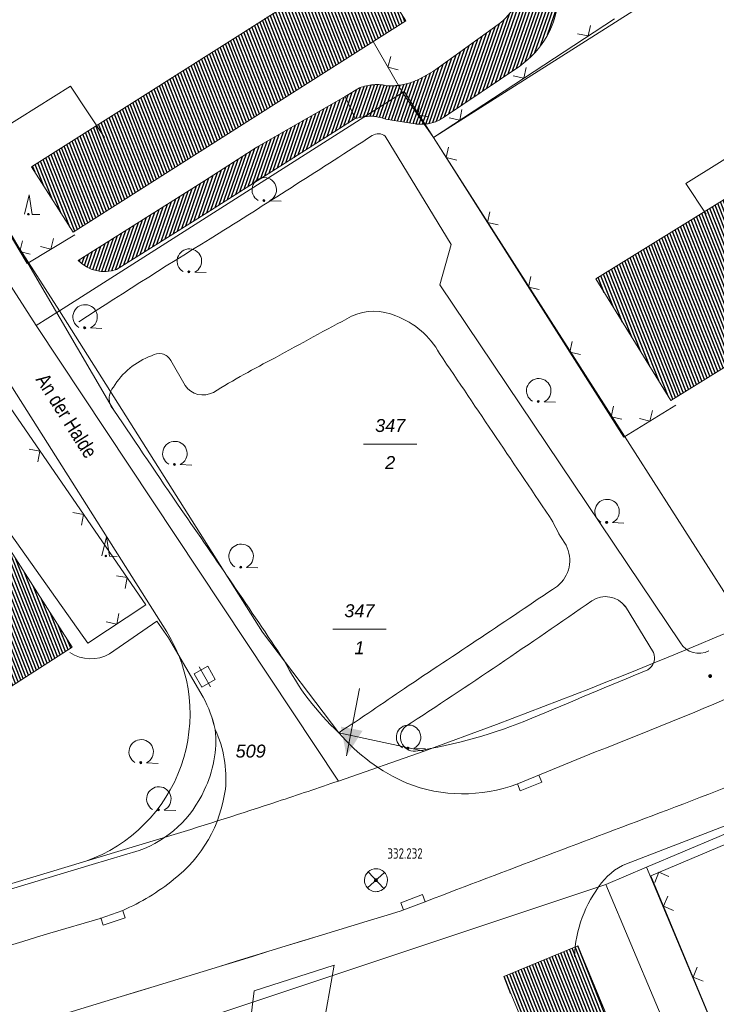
# Model space of a CAD drawing. Header units: metres. Extents: x 345144 to 348639, y 5629211 to 5635235.
# Tile 928 of 1056: x 347463 to 347508, y 5630851 to 5630915. Entities that reach past the tile are written whole.
import ezdxf
from ezdxf.enums import TextEntityAlignment as Align

# ---------------------------------------------------------------- set-up
doc = ezdxf.new("R2010")
doc.units = ezdxf.units.M
doc.header["$MEASUREMENT"] = 0
for name, color, linetype in [('028 Geländeform', 7, 'Continuous'), ('065-066 Ver_Entsorgung', 7, 'Continuous'), ('065-066 Ver_Entsorgung Ausg.', 7, 'Continuous'), ('081-083 Topographie', 7, 'Continuous'), ('AX Flurstück', 7, 'Continuous'), ('AX Gebäude', 7, 'Continuous'), ('Definitionslinie', 7, 'Continuous'), ('MG Präsentationsobjekt - Linie', 7, 'Continuous'), ('Präsentationsobjekt -Text (punktförmig)', 7, 'Continuous'), ('Strasse Lokation', 7, 'Continuous')]:
    doc.layers.add(name, color=color, linetype=linetype)
doc.styles.add('ARIAL', font='arial.ttf', dxfattribs={"height": 1})
doc.styles.add('ARIALIT', font='ariali.ttf', dxfattribs={"height": 1})
doc.styles.add('DIN-6776-IT', font='txt', dxfattribs={"height": 1})
pattern_1 = [(250.9552151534, (0, 0), (0.1890527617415, -0.065261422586), [])]
pattern_2 = [(111.5294117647, (0, 0), (-0.186045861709, -0.07339575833), [])]

# ---------------------------------------------------------------- blocks, each defined once
blk = doc.blocks.new('alk_3504_nrw')
at = {"color": 134, "lineweight": 5, "true_color": 0x00b2b2, "flags": 128}
for points in [[(-0.729333, -0.684), (-0.707333, -0.707333), (0.707333, 0.707333)], [(-0.707333, 0.707333), (0.707333, -0.707333)]]:
    blk.add_lwpolyline(points, dxfattribs=at)
at = {"color": 134, "lineweight": 5, "true_color": 0x00b2b2}
for start, end in [(90, -90), (-90, 90)]:
    blk.add_arc((0, 0), 1, start, end, dxfattribs=at)
blk = doc.blocks.new('alk_043x_nrw')
h = blk.add_hatch(color=7)
edge = h.paths.add_edge_path(flags=0)
edge.add_arc((0, 0), 1, 180, 360, ccw=False)
edge.add_arc((0, 0), 1, 0, 180, ccw=False)
blk = doc.blocks.new('alk_7100_nrwx2')
at = {"true_color": 0x2e2e2e}
h = blk.add_hatch(color=250, dxfattribs=at)
edge = h.paths.add_edge_path(flags=0)
edge.add_arc((0.024073, -0.597267), 0.057254, 180, 360, ccw=False)
edge.add_arc((0.024073, -0.597267), 0.057255, 0, 180, ccw=False)
at = {"color": 250, "lineweight": 5, "true_color": 0x2e2e2e, "flags": 128}
blk.add_lwpolyline([(0.349382, -0.597267), (1, -0.597267)], dxfattribs=at)
at = {"color": 250, "lineweight": 5, "true_color": 0x2e2e2e}
for centre, radius, start, end in [((0.024073, 0.012362), 0.690995, -61.9148169, -118.0851831), ((0.024073, -0.597267), 0.057255, 0, 180), ((0.024073, -0.597267), 0.057254, 180, 0)]:
    blk.add_arc(centre, radius, start, end, dxfattribs=at)
blk = doc.blocks.new('alk_7200_nrwx2')
at = {"true_color": 0x2e2e2e}
h = blk.add_hatch(color=250, dxfattribs=at)
edge = h.paths.add_edge_path(flags=0)
edge.add_arc((-0.020544, -0.388118), 0.055525, 180, 360, ccw=False)
edge.add_arc((-0.020544, -0.388118), 0.055525, 0, 180, ccw=False)
at = {"color": 250, "lineweight": 5, "true_color": 0x2e2e2e, "flags": 128}
blk.add_lwpolyline([(-0.298168, -0.388118), (-0.020544, 1), (0.257079, -0.388118), (0.812326, -0.388118)], dxfattribs=at)
blk.add_lwpolyline([(-0.298168, -0.388118), (-0.020544, 1), (0.257079, -0.388118), (0.812326, -0.388118)], dxfattribs=at)
at = {"color": 250, "lineweight": 5, "true_color": 0x2e2e2e}
for start, end in [(0, 180), (180, 0)]:
    blk.add_arc((-0.020544, -0.388118), 0.055525, start, end, dxfattribs=at)
blk = doc.blocks.new('swc_strasseneinlauf')
at = {"color": 7, "lineweight": 5, "flags": 128}
blk.add_lwpolyline([(-1, 0), (-1, -0.666667), (1, -0.666667), (1, 0)], dxfattribs=at)
blk = doc.blocks.new('3488_swc')
at = {"color": 7, "lineweight": 5, "flags": 128}
for points in [[(1, 0), (-1, 0)], [(0.666667, 0.666667), (-0.666667, 0.666667), (-0.666667, -0.666667), (0.666667, -0.666667), (0.666667, 0.666667)]]:
    blk.add_lwpolyline(points, dxfattribs=at)

msp = doc.modelspace()

# ---------------------------------------------------------------- hatches: boundary and pattern name
at = {"layer": '028 Geländeform', "true_color": 0xb27500}
h = msp.add_hatch(dxfattribs=at)
h.set_pattern_fill('_USER', color=44, scale=0.2, angle=250.95521515, style=0, pattern_type=0)
h.set_pattern_definition(pattern_1)
edge = h.paths.add_edge_path(flags=0)
edge.add_line((347495.265, 5630920.346), (347496.685, 5630921.085))
edge.add_line((347496.685, 5630921.085), (347496.685, 5630921.085))
edge.add_line((347496.685, 5630921.085), (347497.457, 5630919.827))
edge.add_line((347497.457, 5630919.827), (347497.457, 5630919.827))
edge.add_line((347497.457, 5630919.827), (347497.56325, 5630919.617))
edge.add_line((347497.56325, 5630919.617), (347497.651859, 5630919.404156))
edge.add_line((347497.651859, 5630919.404156), (347497.740469, 5630919.191312))
edge.add_line((347497.740469, 5630919.191312), (347497.811437, 5630918.975625))
edge.add_line((347497.811437, 5630918.975625), (347497.882406, 5630918.759938))
edge.add_line((347497.882406, 5630918.759938), (347497.935734, 5630918.541406))
edge.add_line((347497.935734, 5630918.541406), (347497.989062, 5630918.322875))
edge.add_line((347497.989062, 5630918.322875), (347498.02475, 5630918.1015))
edge.add_line((347498.02475, 5630918.1015), (347498.060438, 5630917.880125))
edge.add_line((347498.060438, 5630917.880125), (347498.078484, 5630917.655906))
edge.add_line((347498.078484, 5630917.655906), (347498.096531, 5630917.431687))
edge.add_line((347498.096531, 5630917.431687), (347498.096937, 5630917.204625))
edge.add_line((347498.096937, 5630917.204625), (347498.097344, 5630916.977563))
edge.add_line((347498.097344, 5630916.977563), (347498.080109, 5630916.747656))
edge.add_line((347498.080109, 5630916.747656), (347498.062875, 5630916.51775))
edge.add_line((347498.062875, 5630916.51775), (347498.028, 5630916.285))
edge.add_arc((347492.038, 5630916.69), 6.003676, 305.13824043, 356.13196538, ccw=False)
edge.add_line((347495.493, 5630911.781), (347490.538, 5630908.442))
edge.add_line((347490.538, 5630908.442), (347490.538, 5630908.442))
edge.add_line((347490.538, 5630908.442), (347490.46425, 5630908.391875))
edge.add_line((347490.46425, 5630908.391875), (347490.389234, 5630908.347281))
edge.add_line((347490.389234, 5630908.347281), (347490.314219, 5630908.302688))
edge.add_line((347490.314219, 5630908.302688), (347490.237938, 5630908.263625))
edge.add_line((347490.237938, 5630908.263625), (347490.161656, 5630908.224563))
edge.add_line((347490.161656, 5630908.224563), (347490.084109, 5630908.191031))
edge.add_line((347490.084109, 5630908.191031), (347490.006563, 5630908.1575))
edge.add_line((347490.006563, 5630908.1575), (347489.92775, 5630908.1295))
edge.add_line((347489.92775, 5630908.1295), (347489.848938, 5630908.1015))
edge.add_line((347489.848938, 5630908.1015), (347489.768859, 5630908.079031))
edge.add_line((347489.768859, 5630908.079031), (347489.688781, 5630908.056563))
edge.add_line((347489.688781, 5630908.056563), (347489.607438, 5630908.039625))
edge.add_line((347489.607438, 5630908.039625), (347489.526094, 5630908.022688))
edge.add_line((347489.526094, 5630908.022688), (347489.443484, 5630908.011281))
edge.add_line((347489.443484, 5630908.011281), (347489.360875, 5630907.999875))
edge.add_line((347489.360875, 5630907.999875), (347489.277, 5630907.994))
edge.add_line((347489.277, 5630907.994), (347489.277, 5630907.994))
edge.add_line((347489.277, 5630907.994), (347489.241125, 5630907.9915))
edge.add_line((347489.241125, 5630907.9915), (347489.205031, 5630907.990016))
edge.add_line((347489.205031, 5630907.990016), (347489.168938, 5630907.988531))
edge.add_line((347489.168938, 5630907.988531), (347489.132625, 5630907.988063))
edge.add_line((347489.132625, 5630907.988063), (347489.096312, 5630907.987594))
edge.add_line((347489.096312, 5630907.987594), (347489.059781, 5630907.988141))
edge.add_line((347489.059781, 5630907.988141), (347489.02325, 5630907.988688))
edge.add_line((347489.02325, 5630907.988688), (347488.9865, 5630907.99025))
edge.add_line((347488.9865, 5630907.99025), (347488.94975, 5630907.991813))
edge.add_line((347488.94975, 5630907.991813), (347488.912781, 5630907.994391))
edge.add_line((347488.912781, 5630907.994391), (347488.875813, 5630907.996969))
edge.add_line((347488.875813, 5630907.996969), (347488.838625, 5630908.000563))
edge.add_line((347488.838625, 5630908.000563), (347488.801438, 5630908.004156))
edge.add_line((347488.801438, 5630908.004156), (347488.764031, 5630908.008766))
edge.add_line((347488.764031, 5630908.008766), (347488.726625, 5630908.013375))
edge.add_line((347488.726625, 5630908.013375), (347488.689, 5630908.019))
edge.add_line((347488.689, 5630908.019), (347488.689, 5630908.019))
edge.add_line((347488.689, 5630908.019), (347486.774, 5630908.324))
edge.add_line((347486.774, 5630908.324), (347486.774, 5630908.324))
edge.add_line((347486.774, 5630908.324), (347486.65025, 5630908.369375))
edge.add_line((347486.65025, 5630908.369375), (347486.526328, 5630908.403906))
edge.add_line((347486.526328, 5630908.403906), (347486.402406, 5630908.438438))
edge.add_line((347486.402406, 5630908.438438), (347486.278313, 5630908.462125))
edge.add_line((347486.278313, 5630908.462125), (347486.154219, 5630908.485813))
edge.add_line((347486.154219, 5630908.485813), (347486.029953, 5630908.498656))
edge.add_line((347486.029953, 5630908.498656), (347485.905688, 5630908.5115))
edge.add_line((347485.905688, 5630908.5115), (347485.78125, 5630908.5135))
edge.add_line((347485.78125, 5630908.5135), (347485.656813, 5630908.5155))
edge.add_line((347485.656813, 5630908.5155), (347485.532203, 5630908.506656))
edge.add_line((347485.532203, 5630908.506656), (347485.407594, 5630908.497813))
edge.add_line((347485.407594, 5630908.497813), (347485.282813, 5630908.478125))
edge.add_line((347485.282813, 5630908.478125), (347485.158031, 5630908.458438))
edge.add_line((347485.158031, 5630908.458438), (347485.033078, 5630908.427906))
edge.add_line((347485.033078, 5630908.427906), (347484.908125, 5630908.397375))
edge.add_line((347484.908125, 5630908.397375), (347484.783, 5630908.356))
edge.add_line((347484.783, 5630908.356), (347484.783, 5630908.356))
edge.add_line((347484.783, 5630908.356), (347484.129, 5630909.793))
edge.add_line((347484.129, 5630909.793), (347484.129, 5630909.793))
edge.add_line((347484.129, 5630909.793), (347485.055, 5630910.359))
edge.add_line((347485.055, 5630910.359), (347485.055, 5630910.359))
edge.add_line((347485.055, 5630910.359), (347485.168, 5630910.401125))
edge.add_line((347485.168, 5630910.401125), (347485.281625, 5630910.434891))
edge.add_line((347485.281625, 5630910.434891), (347485.39525, 5630910.468656))
edge.add_line((347485.39525, 5630910.468656), (347485.5095, 5630910.494063))
edge.add_line((347485.5095, 5630910.494063), (347485.62375, 5630910.519469))
edge.add_line((347485.62375, 5630910.519469), (347485.738625, 5630910.536516))
edge.add_line((347485.738625, 5630910.536516), (347485.8535, 5630910.553563))
edge.add_line((347485.8535, 5630910.553563), (347485.969, 5630910.56225))
edge.add_line((347485.969, 5630910.56225), (347486.0845, 5630910.570937))
edge.add_line((347486.0845, 5630910.570937), (347486.200625, 5630910.571266))
edge.add_line((347486.200625, 5630910.571266), (347486.31675, 5630910.571594))
edge.add_line((347486.31675, 5630910.571594), (347486.4335, 5630910.563562))
edge.add_line((347486.4335, 5630910.563562), (347486.55025, 5630910.555531))
edge.add_line((347486.55025, 5630910.555531), (347486.667625, 5630910.539141))
edge.add_line((347486.667625, 5630910.539141), (347486.785, 5630910.52275))
edge.add_line((347486.785, 5630910.52275), (347486.903, 5630910.498))
edge.add_line((347486.903, 5630910.498), (347486.903, 5630910.498))
edge.add_line((347486.903, 5630910.498), (347486.906625, 5630910.497875))
edge.add_line((347486.906625, 5630910.497875), (347486.91025, 5630910.49775))
edge.add_line((347486.91025, 5630910.49775), (347486.913875, 5630910.497625))
edge.add_line((347486.913875, 5630910.497625), (347486.9175, 5630910.4975))
edge.add_line((347486.9175, 5630910.4975), (347486.921125, 5630910.497375))
edge.add_line((347486.921125, 5630910.497375), (347486.92475, 5630910.49725))
edge.add_line((347486.92475, 5630910.49725), (347486.928375, 5630910.497125))
edge.add_line((347486.928375, 5630910.497125), (347486.932, 5630910.497))
edge.add_line((347486.932, 5630910.497), (347486.935625, 5630910.496875))
edge.add_line((347486.935625, 5630910.496875), (347486.93925, 5630910.49675))
edge.add_line((347486.93925, 5630910.49675), (347486.942875, 5630910.496625))
edge.add_line((347486.942875, 5630910.496625), (347486.9465, 5630910.4965))
edge.add_line((347486.9465, 5630910.4965), (347486.950125, 5630910.496375))
edge.add_line((347486.950125, 5630910.496375), (347486.95375, 5630910.49625))
edge.add_line((347486.95375, 5630910.49625), (347486.957375, 5630910.496125))
edge.add_line((347486.957375, 5630910.496125), (347486.961, 5630910.496))
edge.add_line((347486.961, 5630910.496), (347486.961, 5630910.496))
edge.add_line((347486.961, 5630910.496), (347486.961875, 5630910.496))
edge.add_line((347486.961875, 5630910.496), (347486.96275, 5630910.495984))
edge.add_line((347486.96275, 5630910.495984), (347486.963625, 5630910.495969))
edge.add_line((347486.963625, 5630910.495969), (347486.9645, 5630910.495938))
edge.add_line((347486.9645, 5630910.495938), (347486.965375, 5630910.495906))
edge.add_line((347486.965375, 5630910.495906), (347486.96625, 5630910.495859))
edge.add_line((347486.96625, 5630910.495859), (347486.967125, 5630910.495813))
edge.add_line((347486.967125, 5630910.495813), (347486.968, 5630910.49575))
edge.add_line((347486.968, 5630910.49575), (347486.968875, 5630910.495688))
edge.add_line((347486.968875, 5630910.495688), (347486.96975, 5630910.495609))
edge.add_line((347486.96975, 5630910.495609), (347486.970625, 5630910.495531))
edge.add_line((347486.970625, 5630910.495531), (347486.9715, 5630910.495438))
edge.add_line((347486.9715, 5630910.495438), (347486.972375, 5630910.495344))
edge.add_line((347486.972375, 5630910.495344), (347486.97325, 5630910.495234))
edge.add_line((347486.97325, 5630910.495234), (347486.974125, 5630910.495125))
edge.add_line((347486.974125, 5630910.495125), (347486.975, 5630910.495))
edge.add_line((347486.975, 5630910.495), (347486.975, 5630910.495))
edge.add_line((347486.975, 5630910.495), (347487.01425, 5630910.493875))
edge.add_line((347487.01425, 5630910.493875), (347487.053328, 5630910.493469))
edge.add_line((347487.053328, 5630910.493469), (347487.092406, 5630910.493063))
edge.add_line((347487.092406, 5630910.493063), (347487.131313, 5630910.493375))
edge.add_line((347487.131313, 5630910.493375), (347487.170219, 5630910.493688))
edge.add_line((347487.170219, 5630910.493688), (347487.208953, 5630910.494719))
edge.add_line((347487.208953, 5630910.494719), (347487.247687, 5630910.49575))
edge.add_line((347487.247687, 5630910.49575), (347487.28625, 5630910.4975))
edge.add_line((347487.28625, 5630910.4975), (347487.324813, 5630910.49925))
edge.add_line((347487.324813, 5630910.49925), (347487.363203, 5630910.501719))
edge.add_line((347487.363203, 5630910.501719), (347487.401594, 5630910.504188))
edge.add_line((347487.401594, 5630910.504188), (347487.439813, 5630910.507375))
edge.add_line((347487.439813, 5630910.507375), (347487.478031, 5630910.510563))
edge.add_line((347487.478031, 5630910.510563), (347487.516078, 5630910.514469))
edge.add_line((347487.516078, 5630910.514469), (347487.554125, 5630910.518375))
edge.add_line((347487.554125, 5630910.518375), (347487.592, 5630910.523))
edge.add_line((347487.592, 5630910.523), (347487.592, 5630910.523))
edge.add_line((347487.592, 5630910.523), (347487.595125, 5630910.523375))
edge.add_line((347487.595125, 5630910.523375), (347487.59825, 5630910.52375))
edge.add_line((347487.59825, 5630910.52375), (347487.601375, 5630910.524125))
edge.add_line((347487.601375, 5630910.524125), (347487.6045, 5630910.5245))
edge.add_line((347487.6045, 5630910.5245), (347487.607625, 5630910.524875))
edge.add_line((347487.607625, 5630910.524875), (347487.61075, 5630910.52525))
edge.add_line((347487.61075, 5630910.52525), (347487.613875, 5630910.525625))
edge.add_line((347487.613875, 5630910.525625), (347487.617, 5630910.526))
edge.add_line((347487.617, 5630910.526), (347487.620125, 5630910.526375))
edge.add_line((347487.620125, 5630910.526375), (347487.62325, 5630910.52675))
edge.add_line((347487.62325, 5630910.52675), (347487.626375, 5630910.527125))
edge.add_line((347487.626375, 5630910.527125), (347487.6295, 5630910.5275))
edge.add_line((347487.6295, 5630910.5275), (347487.632625, 5630910.527875))
edge.add_line((347487.632625, 5630910.527875), (347487.63575, 5630910.52825))
edge.add_line((347487.63575, 5630910.52825), (347487.638875, 5630910.528625))
edge.add_line((347487.638875, 5630910.528625), (347487.642, 5630910.529))
edge.add_line((347487.642, 5630910.529), (347487.642, 5630910.529))
edge.add_line((347487.642, 5630910.529), (347487.73525, 5630910.541375))
edge.add_line((347487.73525, 5630910.541375), (347487.827469, 5630910.558016))
edge.add_line((347487.827469, 5630910.558016), (347487.919688, 5630910.574656))
edge.add_line((347487.919688, 5630910.574656), (347488.010875, 5630910.595563))
edge.add_line((347488.010875, 5630910.595563), (347488.102063, 5630910.616469))
edge.add_line((347488.102063, 5630910.616469), (347488.192219, 5630910.641641))
edge.add_line((347488.192219, 5630910.641641), (347488.282375, 5630910.666813))
edge.add_line((347488.282375, 5630910.666813), (347488.3715, 5630910.69625))
edge.add_line((347488.3715, 5630910.69625), (347488.460625, 5630910.725688))
edge.add_line((347488.460625, 5630910.725688), (347488.548719, 5630910.759391))
edge.add_line((347488.548719, 5630910.759391), (347488.636813, 5630910.793094))
edge.add_line((347488.636813, 5630910.793094), (347488.723875, 5630910.831063))
edge.add_line((347488.723875, 5630910.831063), (347488.810938, 5630910.869031))
edge.add_line((347488.810938, 5630910.869031), (347488.896969, 5630910.911266))
edge.add_line((347488.896969, 5630910.911266), (347488.983, 5630910.9535))
edge.add_line((347488.983, 5630910.9535), (347489.068, 5630911))
edge.add_line((347489.068, 5630911), (347489.068, 5630911))
edge.add_line((347489.068, 5630911), (347489.881, 5630911.448))
edge.add_line((347489.881, 5630911.448), (347489.881, 5630911.448))
edge.add_line((347489.881, 5630911.448), (347494.097, 5630914.478))
edge.add_line((347494.097, 5630914.478), (347494.097, 5630914.478))
edge.add_line((347494.097, 5630914.478), (347494.270125, 5630914.6175))
edge.add_line((347494.270125, 5630914.6175), (347494.427547, 5630914.766688))
edge.add_line((347494.427547, 5630914.766688), (347494.584969, 5630914.915875))
edge.add_line((347494.584969, 5630914.915875), (347494.726688, 5630915.07475))
edge.add_line((347494.726688, 5630915.07475), (347494.868406, 5630915.233625))
edge.add_line((347494.868406, 5630915.233625), (347494.994422, 5630915.402188))
edge.add_line((347494.994422, 5630915.402188), (347495.120438, 5630915.57075))
edge.add_line((347495.120438, 5630915.57075), (347495.23075, 5630915.749))
edge.add_line((347495.23075, 5630915.749), (347495.341063, 5630915.92725))
edge.add_line((347495.341063, 5630915.92725), (347495.435672, 5630916.115188))
edge.add_line((347495.435672, 5630916.115188), (347495.530281, 5630916.303125))
edge.add_line((347495.530281, 5630916.303125), (347495.609187, 5630916.50075))
edge.add_line((347495.609187, 5630916.50075), (347495.688094, 5630916.698375))
edge.add_line((347495.688094, 5630916.698375), (347495.751297, 5630916.905688))
edge.add_line((347495.751297, 5630916.905688), (347495.8145, 5630917.113))
edge.add_line((347495.8145, 5630917.113), (347495.862, 5630917.33))
edge.add_arc((347491.973, 5630918.127), 3.969827, 348.41833777, 393.98226786)
h = msp.add_hatch(dxfattribs=at)
h.set_pattern_fill('_USER', color=44, scale=0.2, angle=250.95521515, style=0, pattern_type=0)
h.set_pattern_definition(pattern_1)
edge = h.paths.add_edge_path(flags=0)
edge.add_line((347484.129, 5630909.793), (347484.783, 5630908.356))
edge.add_line((347484.783, 5630908.356), (347484.783, 5630908.356))
edge.add_line((347484.783, 5630908.356), (347475.126, 5630902.236))
edge.add_line((347475.126, 5630902.236), (347475.126, 5630902.236))
edge.add_line((347475.126, 5630902.236), (347469.248, 5630898.548))
edge.add_arc((347468.44, 5630900.727), 2.323985, 223.34350611, 290.34539992, ccw=False)
edge.add_line((347466.75, 5630899.132), (347474.971, 5630904.308))
edge.add_line((347474.971, 5630904.308), (347474.971, 5630904.308))
edge.add_line((347474.971, 5630904.308), (347478.378, 5630906.509))
edge.add_line((347478.378, 5630906.509), (347478.378, 5630906.509))
edge.add_line((347478.378, 5630906.509), (347484.129, 5630909.793))
at = {"layer": 'AX Gebäude', "true_color": 0x4f4f4f}
h = msp.add_hatch(dxfattribs=at)
h.set_pattern_fill('_USER', color=251, scale=0.2, angle=111.52941176, style=0, pattern_type=0)
h.set_pattern_definition(pattern_2)
h.paths.add_polyline_path([(347463.711, 5630905.218), (347485.38, 5630918.979), (347488.084, 5630914.72), (347466.416, 5630900.958)], flags=0)
h = msp.add_hatch(dxfattribs=at)
h.set_pattern_fill('_USER', color=251, scale=0.2, angle=111.52941176, style=0, pattern_type=0)
h.set_pattern_definition(pattern_2)
h.paths.add_polyline_path([(347527.626, 5630914.734), (347532.751, 5630906.975), (347505.329, 5630890.02), (347500.442, 5630897.923)], flags=0)
h = msp.add_hatch(dxfattribs=at)
h.set_pattern_fill('_USER', color=251, scale=0.2, angle=111.52941176, style=0, pattern_type=0)
h.set_pattern_definition(pattern_2)
h.paths.add_polyline_path([(347434.034, 5630864.173), (347461.366, 5630881.741), (347466.366, 5630873.961), (347439.035, 5630856.393)], flags=0)
h = msp.add_hatch(dxfattribs=at)
h.set_pattern_fill('_USER', color=251, scale=0.2, angle=111.52941176, style=0, pattern_type=0)
h.set_pattern_definition(pattern_2)
h.paths.add_polyline_path([(347499.28, 5630854.517), (347506.706, 5630836.603), (347501.88, 5630834.602), (347494.455, 5630852.517)], flags=0)
at = {"layer": 'MG Präsentationsobjekt - Linie', "true_color": 0x5e5e5e}
msp.add_hatch(color=251, dxfattribs=at).paths.add_polyline_path([(347483.84659, 5630868.784718), (347485.260578, 5630868.512251), (347484.213, 5630866.881)], flags=0)

# ---------------------------------------------------------------- linework, layer by layer
at = {"layer": '081-083 Topographie', "color": 7, "linetype": 'Continuous', "lineweight": 5, "flags": 128}
for points in [[(347521.898, 5630921.327), (347517.546, 5630918.715), (347517.546, 5630918.715), (347520.947, 5630913.27), (347520.947, 5630913.27), (347506.314, 5630904.134), (347506.314, 5630904.134), (347507.631, 5630902.137)], [(347489.869, 5630907.133), (347501.666, 5630914.862)], [(347485.956, 5630913.373), (347487.592, 5630910.523), (347487.592, 5630910.523), (347487.859, 5630910.058), (347487.859, 5630910.058), (347489.277, 5630907.994), (347489.277, 5630907.994), (347489.869, 5630907.133)], [(347460.686, 5630907.008), (347466.253, 5630910.463), (347466.253, 5630910.463), (347468.451, 5630907.13)], [(347486.738, 5630907.221), (347491.031, 5630900.163), (347491.031, 5630900.163), (347490.297, 5630897.535), (347490.297, 5630897.535), (347505.951, 5630874.247)], [(347489.869, 5630907.133), (347502.279, 5630887.63), (347502.279, 5630887.63), (347505.665, 5630889.709)], [(347459.912, 5630904.799), (347460.449, 5630904.106), (347460.449, 5630904.106), (347463.469, 5630898.949), (347463.469, 5630898.949), (347468.817, 5630889.816), (347468.817, 5630889.816), (347469.077, 5630889.372)], [(347459.912, 5630904.799), (347463.417, 5630898.918), (347463.417, 5630898.918), (347463.469, 5630898.949), (347463.469, 5630898.949), (347466.524, 5630900.8)], [(347460.198, 5630892.606), (347471.147, 5630876.707), (347471.147, 5630876.707), (347467.374, 5630874.211)], [(347472.773, 5630892.61), (347473.713, 5630890.982)], [(347446.964, 5630875.269), (347459.587, 5630883.739), (347459.587, 5630883.739), (347460.622, 5630883.728), (347460.622, 5630883.728), (347467.374, 5630874.211)], [(347504.211, 5630873.607), (347502.385, 5630876.591)], [(347468.786, 5630873.525), (347471.873, 5630875.654), (347471.873, 5630875.654), (347472.624, 5630874.563)], [(347474.881, 5630870.708), (347472.624, 5630874.563)], [(347495.3, 5630865.046), (347500.435, 5630867.131)], [(347502.735, 5630859.954), (347520.963, 5630867)], [(347517.211, 5630827.407), (347504.028, 5630859.078), (347504.028, 5630859.078), (347514.298, 5630863.402)], [(347443.066, 5630852.384), (347467.648, 5630859.811), (347467.648, 5630859.811), (347470.725, 5630860.715)], [(347489.442, 5630857.426), (347487.705, 5630856.76)], [(347464.907, 5630855.337), (347468.174, 5630856.292), (347468.174, 5630856.292), (347469.652, 5630856.819)], [(347477.704, 5630847.5), (347478.195, 5630851.595), (347478.195, 5630851.595), (347483.402, 5630853.25), (347483.402, 5630853.25), (347482.646, 5630848.955)]]:
    msp.add_lwpolyline(points, dxfattribs=at)
at = {"layer": '081-083 Topographie', "color": 7, "linetype": 'Continuous', "lineweight": 5}
for centre, radius, start, end in [((347486.29, 5630906.655), 0.721693, 51.63770067, 123.18362304), ((346955.047, 5631728.015), 977.466601, -57.799498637, -57.106047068), ((347647.197, 5630619.724), 329.228679, 121.34757872, 123.22630993), ((347576.138, 5630721.409), 196.707776, 117.74934288, 119.40148213), ((347486.009, 5630892.434), 3.389905, 65.30985393, 115.49168413), ((347485.658, 5630890.584), 5.236568, 28.29260421, 70.28141419), ((347473.221, 5630888.316), 4.906473, 110.24850606, 148.46747015), ((347472.01, 5630892.207), 0.86262, 27.84203954, 124.37168936), ((347503.825, 5630844.56), 53.977943, 116.70318967, 121.59053468), ((344598.267, 5628934.93), 3492.559876, 33.884778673, 34.101405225), ((347469.894, 5630890.148), 1.127117, 141.08614535, -162.86736911), ((347469.894, 5630890.148), 1.127307, 140.83217929, 141.08614535), ((347469.894, 5630890.148), 1.126846, 139.35458501, 140.83217929), ((347474.875, 5630891.774), 1.406947, -145.72230405, -61.37653999), ((347469.894, 5630890.148), 1.127011, -162.86736911, -161.64540984), ((347469.894, 5630890.148), 1.127353, -161.64540984, -160.77714316), ((347469.894, 5630890.148), 1.126826, -160.77714316, -136.4743305), ((349043.301, 5631952.136), 1899.381089, -145.976579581, -145.741425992), ((346984.836, 5630542.488), 595.516198, 33.721101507, 34.865971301), ((347507.294, 5630886.545), 10.609994, -155.33838872, -145.92201539), ((347496.605, 5630879.603), 2.146609, -51.3735396, 27.67524925), ((346560.118, 5632270.181), 1678.657766, -56.444328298, -56.03567794), ((347206.492, 5631298.984), 514.150319, -56.79623367, -55.1646486), ((347501.084, 5630875.62), 1.623404, 36.73578186, 123.64110516), ((347352.666, 5631242.849), 403.732204, -68.53040313, -65.10448054), ((347507.165, 5630874.961), 1.408401, -149.53858035, -62.63391608), ((347467.568, 5630875.6), 2.406688, -124.2645248, -59.58757937), ((347503.339, 5630873.273), 0.933435, -58.04666837, 20.95821504), ((347495.185, 5630880.769), 16.877596, -152.93242042, -132.81262445), ((347919.377, 5629868.706), 1086.389074, 112.488636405, 112.920153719), ((347368.021, 5631044.514), 210.726053, -56.69980858, -55.29726289), ((347467.618, 5630866.82), 8.238934, 12.3915256, 28.16085514), ((347483.241, 5630900.982), 34.241631, -80.82981961, -67.60757774), ((347468.548, 5630867.842), 7.155418, -26.54714625, 5.98386061), ((347468.971, 5630865.446), 7.394818, -5.71984472, 25.14421306), ((347493.201, 5630876.527), 12.499101, -139.37036474, -113.90709882), ((347488.646, 5630868.089), 0.912522, 130.7783641, -86.73309429), ((347425.609, 5631075.002), 226.080607, -69.4183567, -67.05305164), ((347491.789, 5630874.354), 9.947986, -111.54365455, -69.33340387), ((347468.202, 5630867.663), 7.391903, -70.04272028, -24.10651712), ((347467.513, 5630865.855), 8.890312, -52.22393365, -7.40640085), ((348769.002, 5627502.593), 3590.56792, 110.610308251, 110.87724911), ((347503.858, 5630856.332), 3.7916, 107.2260339, 143.14823585), ((347463.911, 5630869.994), 14.371489, -66.45485822, -50.98156079), ((347507.226, 5630853.538), 8.165734, 141.63389004, 178.04900502), ((350490.564, 5620989.263), 10314.293927, 106.9259598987, 107.1244188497), ((345012.025, 5638911.698), 8421.495536, -73.2665580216, -73.0663293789)]:
    msp.add_arc(centre, radius, start, end, dxfattribs=at)
at = {"layer": 'AX Flurstück', "color": 8, "linetype": 'Continuous', "lineweight": 13, "true_color": 0x808080, "flags": 128}
for points in [[(347524.36, 5630928.996), (347489.869, 5630907.133), (347487.961, 5630910.115), (347465.529, 5630895.851), (347417.195, 5630971.129), (347433.338, 5630981.676), (347449.856, 5630992.707), (347450.226, 5630992.954), (347452.54, 5630994.567), (347455.973, 5630996.883), (347496.945, 5631024.093), (347536.397, 5630965.622), (347550.231, 5630945.777), (347524.36, 5630928.996)], [(347678.682, 5631004.783), (347658.601, 5630981.172), (347640.296, 5630959.67), (347634.747, 5630953.892), (347619.419, 5630937.943), (347612.241, 5630930.48), (347606.16, 5630924.152), (347592.103, 5630910.404), (347582.989, 5630902.589), (347577.159, 5630898.204), (347560.159, 5630886.944), (347543.362, 5630877.339), (347520.298, 5630866.617), (347503.744, 5630859.624), (347501.09, 5630858.503), (347487.304, 5630853.908), (347473.627, 5630849.358)], [(347417.195, 5630971.129), (347465.529, 5630895.851), (347464.02, 5630894.891), (347457.344, 5630905.241), (347446.709, 5630921.573), (347415.341, 5630969.898), (347417.195, 5630971.129)], [(347510.172, 5630875.403), (347489.869, 5630907.133), (347524.36, 5630928.996)], [(347472.522, 5630874.947), (347461.098, 5630892.954), (347443.956, 5630919.814), (347446.709, 5630921.573), (347457.344, 5630905.241), (347464.02, 5630894.891)], [(347465.529, 5630895.851), (347487.961, 5630910.115), (347489.869, 5630907.133), (347510.172, 5630875.403)], [(347483.72, 5630868.382), (347489.281, 5630867.195), (347483.703, 5630865.242), (347464.02, 5630894.891), (347465.529, 5630895.851), (347478.754, 5630874.929), (347483.72, 5630868.382)], [(347509.169973, 5630874.975345), (347508.165553, 5630874.553346), (347507.161086, 5630874.131327), (347506.154257, 5630873.714978), (347505.147396, 5630873.298615), (347504.138205, 5630872.887936), (347503.128999, 5630872.477251), (347502.117495, 5630872.072262), (347501.105992, 5630871.667273), (347500.092223, 5630871.267993), (347499.07847, 5630870.86872), (347498.062484, 5630870.475169), (347497.046531, 5630870.08163), (347496.028378, 5630869.693826), (347495.010273, 5630869.30604), (347493.99, 5630868.924), (347493.99, 5630868.924), (347489.281, 5630867.195), (347483.72, 5630868.382), (347478.754, 5630874.929), (347465.529, 5630895.851)], [(347464.02, 5630894.891), (347483.703, 5630865.242), (347483.703, 5630865.242), (347483.454378, 5630865.157001), (347483.20563, 5630865.072361), (347482.956881, 5630864.987721), (347482.708006, 5630864.903439), (347482.45913, 5630864.819158), (347482.210129, 5630864.735236), (347481.961127, 5630864.651313), (347481.712, 5630864.56775), (347481.462873, 5630864.484187), (347481.213621, 5630864.400983), (347480.96437, 5630864.31778), (347480.714994, 5630864.234936), (347480.465619, 5630864.152092), (347480.21612, 5630864.069608), (347479.966622, 5630863.987124), (347479.717, 5630863.905), (347479.717, 5630863.905), (347479.284767, 5630863.762631), (347478.852213, 5630863.621274), (347478.419655, 5630863.479916), (347477.986779, 5630863.339572), (347477.5539, 5630863.199227), (347477.120706, 5630863.059897), (347476.68751, 5630862.920566), (347476.254, 5630862.78225), (347475.82049, 5630862.643935), (347475.386669, 5630862.506635), (347474.952849, 5630862.369336), (347474.518721, 5630862.233054), (347474.084595, 5630862.096772), (347473.650162, 5630861.961508), (347473.215733, 5630861.826245), (347472.781, 5630861.692), (347472.781, 5630861.692), (347467.251, 5630860.024)], [(347424.144, 5630869.521), (347461.098, 5630892.954), (347472.522, 5630874.947)], [(347436.447, 5630850.733), (347467.251, 5630860.024), (347472.781, 5630861.692), (347472.781, 5630861.692), (347473.215733, 5630861.826245), (347473.650162, 5630861.961508), (347474.084595, 5630862.096772), (347474.518721, 5630862.233054), (347474.952849, 5630862.369336), (347475.386669, 5630862.506635), (347475.82049, 5630862.643935), (347476.254, 5630862.78225), (347476.68751, 5630862.920566), (347477.120706, 5630863.059897), (347477.5539, 5630863.199227), (347477.986779, 5630863.339572), (347478.419655, 5630863.479916), (347478.852213, 5630863.621274), (347479.284767, 5630863.762631), (347479.717, 5630863.905), (347479.717, 5630863.905), (347479.966622, 5630863.987124), (347480.21612, 5630864.069608), (347480.465619, 5630864.152092), (347480.714994, 5630864.234936), (347480.96437, 5630864.31778), (347481.213621, 5630864.400983), (347481.462873, 5630864.484187), (347481.712, 5630864.56775), (347481.961127, 5630864.651313), (347482.210129, 5630864.735236), (347482.45913, 5630864.819158), (347482.708006, 5630864.903439), (347482.956881, 5630864.987721), (347483.20563, 5630865.072361), (347483.454378, 5630865.157001), (347483.703, 5630865.242), (347483.703, 5630865.242), (347489.281, 5630867.195), (347493.99, 5630868.924), (347493.99, 5630868.924), (347495.010273, 5630869.30604), (347496.028378, 5630869.693826), (347497.046531, 5630870.08163), (347498.062484, 5630870.475169), (347499.07847, 5630870.86872), (347500.092223, 5630871.267993), (347501.105992, 5630871.667273), (347502.117495, 5630872.072262), (347503.128999, 5630872.477251), (347504.138205, 5630872.887936), (347505.147396, 5630873.298615), (347506.154257, 5630873.714978), (347507.161086, 5630874.131327), (347508.165553, 5630874.553346), (347509.169973, 5630874.975345)], [(347467.251, 5630860.024), (347436.447, 5630850.733), (347424.144, 5630869.521)], [(347532.309, 5630863.632), (347536.938, 5630857.234), (347546.167, 5630843.646), (347532.339, 5630832.194), (347517.2, 5630827.528), (347503.744, 5630859.624), (347520.298, 5630866.617)], [(347503.744, 5630859.624), (347517.2, 5630827.528), (347512.544, 5630826.246), (347508.098, 5630824.919), (347504.194, 5630834.455), (347508.39, 5630836.157), (347509.242, 5630839.198), (347501.09, 5630858.503), (347503.744, 5630859.624)], [(347508.098, 5630824.919), (347483.829, 5630817.672), (347473.627, 5630849.358), (347487.304, 5630853.908), (347501.09, 5630858.503), (347509.242, 5630839.198), (347508.39, 5630836.157), (347504.194, 5630834.455), (347508.098, 5630824.919)]]:
    msp.add_lwpolyline(points, dxfattribs=at)
at = {"layer": 'AX Flurstück', "color": 8, "linetype": 'Continuous', "lineweight": 13, "true_color": 0x808080}
for radius in [10.177318, 10.17737]:
    msp.add_arc((347463.852, 5630869.617), radius, -70.48970195, 31.58168503, dxfattribs=at)
at = {"layer": 'AX Gebäude', "color": 7, "linetype": 'Continuous', "lineweight": 5, "flags": 128}
for points in [[(347463.711, 5630905.218), (347485.38, 5630918.979), (347488.084, 5630914.72), (347466.416, 5630900.958), (347463.711, 5630905.218)], [(347527.626, 5630914.734), (347532.751, 5630906.975), (347505.329, 5630890.02), (347500.442, 5630897.923), (347527.626, 5630914.734)], [(347434.034, 5630864.173), (347461.366, 5630881.741), (347466.366, 5630873.961), (347439.035, 5630856.393), (347434.034, 5630864.173)], [(347499.28, 5630854.517), (347506.706, 5630836.603), (347501.88, 5630834.602), (347494.455, 5630852.517), (347499.28, 5630854.517)]]:
    msp.add_lwpolyline(points, dxfattribs=at)
at = {"layer": 'Definitionslinie', "color": 44, "linetype": 'Continuous', "lineweight": 5, "true_color": 0xb27500, "flags": 128}
for points in [[(347494.097, 5630914.478), (347494.270125, 5630914.6175), (347494.427547, 5630914.766688), (347494.584969, 5630914.915875), (347494.726688, 5630915.07475), (347494.868406, 5630915.233625), (347494.994422, 5630915.402188), (347495.120438, 5630915.57075), (347495.23075, 5630915.749), (347495.341063, 5630915.92725), (347495.435672, 5630916.115188), (347495.530281, 5630916.303125), (347495.609187, 5630916.50075), (347495.688094, 5630916.698375), (347495.751297, 5630916.905688), (347495.8145, 5630917.113), (347495.862, 5630917.33)], [(347489.881, 5630911.448), (347494.097, 5630914.478)], [(347489.068, 5630911), (347489.881, 5630911.448)], [(347490.538, 5630908.442), (347495.493, 5630911.781)], [(347486.903, 5630910.498), (347486.906625, 5630910.497875), (347486.91025, 5630910.49775), (347486.913875, 5630910.497625), (347486.9175, 5630910.4975), (347486.921125, 5630910.497375), (347486.92475, 5630910.49725), (347486.928375, 5630910.497125), (347486.932, 5630910.497), (347486.935625, 5630910.496875), (347486.93925, 5630910.49675), (347486.942875, 5630910.496625), (347486.9465, 5630910.4965), (347486.950125, 5630910.496375), (347486.95375, 5630910.49625), (347486.957375, 5630910.496125), (347486.961, 5630910.496), (347486.961, 5630910.496), (347486.961875, 5630910.496), (347486.96275, 5630910.495984), (347486.963625, 5630910.495969), (347486.9645, 5630910.495938), (347486.965375, 5630910.495906), (347486.96625, 5630910.495859), (347486.967125, 5630910.495813), (347486.968, 5630910.49575), (347486.968875, 5630910.495688), (347486.96975, 5630910.495609), (347486.970625, 5630910.495531), (347486.9715, 5630910.495438), (347486.972375, 5630910.495344), (347486.97325, 5630910.495234), (347486.974125, 5630910.495125), (347486.975, 5630910.495), (347486.975, 5630910.495), (347487.01425, 5630910.493875), (347487.053328, 5630910.493469), (347487.092406, 5630910.493063), (347487.131313, 5630910.493375), (347487.170219, 5630910.493688), (347487.208953, 5630910.494719), (347487.247687, 5630910.49575), (347487.28625, 5630910.4975), (347487.324813, 5630910.49925), (347487.363203, 5630910.501719), (347487.401594, 5630910.504188), (347487.439813, 5630910.507375), (347487.478031, 5630910.510563), (347487.516078, 5630910.514469), (347487.554125, 5630910.518375), (347487.592, 5630910.523), (347487.592, 5630910.523), (347487.595125, 5630910.523375), (347487.59825, 5630910.52375), (347487.601375, 5630910.524125), (347487.6045, 5630910.5245), (347487.607625, 5630910.524875), (347487.61075, 5630910.52525), (347487.613875, 5630910.525625), (347487.617, 5630910.526), (347487.620125, 5630910.526375), (347487.62325, 5630910.52675), (347487.626375, 5630910.527125), (347487.6295, 5630910.5275), (347487.632625, 5630910.527875), (347487.63575, 5630910.52825), (347487.638875, 5630910.528625), (347487.642, 5630910.529), (347487.642, 5630910.529), (347487.73525, 5630910.541375), (347487.827469, 5630910.558016), (347487.919688, 5630910.574656), (347488.010875, 5630910.595563), (347488.102063, 5630910.616469), (347488.192219, 5630910.641641), (347488.282375, 5630910.666813), (347488.3715, 5630910.69625), (347488.460625, 5630910.725688), (347488.548719, 5630910.759391), (347488.636813, 5630910.793094), (347488.723875, 5630910.831063), (347488.810938, 5630910.869031), (347488.896969, 5630910.911266), (347488.983, 5630910.9535), (347489.068, 5630911)], [(347484.129, 5630909.793), (347485.055, 5630910.359)], [(347485.055, 5630910.359), (347485.168, 5630910.401125), (347485.281625, 5630910.434891), (347485.39525, 5630910.468656), (347485.5095, 5630910.494063), (347485.62375, 5630910.519469), (347485.738625, 5630910.536516), (347485.8535, 5630910.553563), (347485.969, 5630910.56225), (347486.0845, 5630910.570937), (347486.200625, 5630910.571266), (347486.31675, 5630910.571594), (347486.4335, 5630910.563562), (347486.55025, 5630910.555531), (347486.667625, 5630910.539141), (347486.785, 5630910.52275), (347486.903, 5630910.498)], [(347478.378, 5630906.509), (347484.129, 5630909.793)], [(347484.129, 5630909.793), (347484.783, 5630908.356)], [(347484.129, 5630909.793), (347484.783, 5630908.356)], [(347475.126, 5630902.236), (347484.783, 5630908.356)], [(347484.783, 5630908.356), (347484.908125, 5630908.397375), (347485.033078, 5630908.427906), (347485.158031, 5630908.458438), (347485.282813, 5630908.478125), (347485.407594, 5630908.497813), (347485.532203, 5630908.506656), (347485.656813, 5630908.5155), (347485.78125, 5630908.5135), (347485.905688, 5630908.5115), (347486.029953, 5630908.498656), (347486.154219, 5630908.485813), (347486.278313, 5630908.462125), (347486.402406, 5630908.438438), (347486.526328, 5630908.403906), (347486.65025, 5630908.369375), (347486.774, 5630908.324)], [(347486.774, 5630908.324), (347488.689, 5630908.019)], [(347488.689, 5630908.019), (347488.726625, 5630908.013375), (347488.764031, 5630908.008766), (347488.801438, 5630908.004156), (347488.838625, 5630908.000563), (347488.875813, 5630907.996969), (347488.912781, 5630907.994391), (347488.94975, 5630907.991813), (347488.9865, 5630907.99025), (347489.02325, 5630907.988688), (347489.059781, 5630907.988141), (347489.096312, 5630907.987594), (347489.132625, 5630907.988063), (347489.168938, 5630907.988531), (347489.205031, 5630907.990016), (347489.241125, 5630907.9915), (347489.277, 5630907.994), (347489.277, 5630907.994), (347489.360875, 5630907.999875), (347489.443484, 5630908.011281), (347489.526094, 5630908.022688), (347489.607438, 5630908.039625), (347489.688781, 5630908.056563), (347489.768859, 5630908.079031), (347489.848938, 5630908.1015), (347489.92775, 5630908.1295), (347490.006563, 5630908.1575), (347490.084109, 5630908.191031), (347490.161656, 5630908.224563), (347490.237938, 5630908.263625), (347490.314219, 5630908.302688), (347490.389234, 5630908.347281), (347490.46425, 5630908.391875), (347490.538, 5630908.442)], [(347474.971, 5630904.308), (347478.378, 5630906.509)], [(347466.75, 5630899.132), (347474.971, 5630904.308)], [(347469.248, 5630898.548), (347475.126, 5630902.236)]]:
    msp.add_lwpolyline(points, dxfattribs=at)
at = {"layer": 'Definitionslinie', "color": 7, "linetype": 'Continuous', "lineweight": 5, "flags": 128}
for points in [[(347489.869, 5630907.133), (347501.666, 5630914.862)], [(347499.258, 5630913.882), (347499.95, 5630913.738), (347500.094, 5630914.43)], [(347499.258, 5630913.882), (347499.95, 5630913.738), (347500.094, 5630914.43)], [(347485.956, 5630913.373), (347487.592, 5630910.523), (347487.592, 5630910.523), (347487.859, 5630910.058)], [(347506.314, 5630904.134), (347520.947, 5630913.27)], [(347487.092, 5630912.398), (347486.907, 5630911.715), (347487.59, 5630911.531)], [(347487.092, 5630912.398), (347486.907, 5630911.715), (347487.59, 5630911.531)], [(347495.075, 5630911.142), (347495.768, 5630910.998), (347495.912, 5630911.69)], [(347495.075, 5630911.142), (347495.768, 5630910.998), (347495.912, 5630911.69)], [(347460.686, 5630907.008), (347466.253, 5630910.463)], [(347466.253, 5630910.463), (347468.451, 5630907.13)], [(347487.859, 5630910.058), (347489.277, 5630907.994), (347489.277, 5630907.994), (347489.869, 5630907.133)], [(347488.993, 5630909.291), (347488.864, 5630908.596), (347489.559, 5630908.467)], [(347488.993, 5630909.291), (347488.864, 5630908.595), (347489.559, 5630908.466)], [(347490.893, 5630908.402), (347491.585, 5630908.257), (347491.729, 5630908.95)], [(347490.893, 5630908.402), (347491.585, 5630908.257), (347491.729, 5630908.95)], [(347486.738, 5630907.221), (347491.031, 5630900.163)], [(347489.869, 5630907.133), (347502.279, 5630887.63)], [(347490.859, 5630906.509), (347490.706, 5630905.818), (347491.396, 5630905.665)], [(347490.859, 5630906.509), (347490.706, 5630905.818), (347491.396, 5630905.665)], [(347459.912, 5630904.799), (347463.417, 5630898.918)], [(347460.449, 5630904.106), (347463.469, 5630898.949), (347463.469, 5630898.949), (347468.817, 5630889.816), (347468.817, 5630889.816), (347469.077, 5630889.372)], [(347506.314, 5630904.134), (347507.631, 5630902.137)], [(347493.543, 5630902.29), (347493.39, 5630901.6), (347494.08, 5630901.446)], [(347493.543, 5630902.29), (347493.39, 5630901.6), (347494.08, 5630901.446)], [(347463.118, 5630900.396), (347462.944, 5630899.711), (347463.63, 5630899.537)], [(347463.118, 5630900.396), (347462.944, 5630899.711), (347463.63, 5630899.537)], [(347463.417, 5630898.918), (347463.469, 5630898.949), (347463.469, 5630898.949), (347466.524, 5630900.8)], [(347464.284, 5630900.027), (347464.971, 5630899.859), (347465.139, 5630900.546)], [(347464.284, 5630900.028), (347464.971, 5630899.859), (347465.139, 5630900.546)], [(347490.297, 5630897.535), (347491.031, 5630900.163)], [(347496.227, 5630898.072), (347496.074, 5630897.382), (347496.764, 5630897.228)], [(347496.227, 5630898.072), (347496.074, 5630897.382), (347496.764, 5630897.228)], [(347490.297, 5630897.535), (347505.951, 5630874.247)], [(347498.912, 5630893.853), (347498.758, 5630893.163), (347499.448, 5630893.01)], [(347498.912, 5630893.853), (347498.758, 5630893.163), (347499.448, 5630893.01)], [(347460.198, 5630892.606), (347471.147, 5630876.707)], [(347472.773, 5630892.61), (347473.713, 5630890.982)], [(347501.596, 5630889.635), (347501.442, 5630888.945), (347502.133, 5630888.791)], [(347501.596, 5630889.635), (347501.442, 5630888.945), (347502.133, 5630888.791)], [(347502.279, 5630887.63), (347505.665, 5630889.709)], [(347503.284, 5630888.834), (347503.972, 5630888.67), (347504.137, 5630889.357)], [(347503.284, 5630888.834), (347503.972, 5630888.67), (347504.137, 5630889.357)], [(347464.126, 5630886.02), (347464.255, 5630886.715), (347463.559, 5630886.844)], [(347464.126, 5630886.02), (347464.255, 5630886.715), (347463.559, 5630886.844)], [(347460.622, 5630883.728), (347467.374, 5630874.211)], [(347466.962, 5630881.902), (347467.09, 5630882.598), (347466.395, 5630882.726)], [(347466.962, 5630881.902), (347467.09, 5630882.598), (347466.395, 5630882.726)], [(347469.798, 5630877.784), (347469.926, 5630878.48), (347469.231, 5630878.608)], [(347469.798, 5630877.784), (347469.926, 5630878.48), (347469.231, 5630878.608)], [(347467.374, 5630874.211), (347471.147, 5630876.707)], [(347468.568, 5630875.6), (347469.261, 5630875.459), (347469.402, 5630876.152)], [(347468.568, 5630875.6), (347469.261, 5630875.459), (347469.402, 5630876.152)], [(347502.385, 5630876.591), (347504.211, 5630873.607)], [(347468.786, 5630873.525), (347471.873, 5630875.654)], [(347471.873, 5630875.654), (347472.624, 5630874.563)], [(347472.624, 5630874.563), (347474.881, 5630870.708)], [(347495.3, 5630865.046), (347500.435, 5630867.131)], [(347502.735, 5630859.954), (347520.963, 5630867)], [(347504.028, 5630859.078), (347514.298, 5630863.402)], [(347467.648, 5630859.811), (347470.725, 5630860.715)], [(347443.066, 5630852.384), (347467.648, 5630859.811)], [(347504.028, 5630859.078), (347517.211, 5630827.407)], [(347505.21, 5630859.033), (347504.555, 5630859.3), (347504.288, 5630858.645)], [(347505.21, 5630859.033), (347504.555, 5630859.3), (347504.288, 5630858.645)], [(347487.705, 5630856.76), (347489.442, 5630857.426)], [(347505.125, 5630857.744), (347504.855, 5630857.091), (347505.509, 5630856.821)], [(347505.125, 5630857.744), (347504.855, 5630857.091), (347505.509, 5630856.821)], [(347468.174, 5630856.292), (347469.652, 5630856.819)], [(347464.907, 5630855.337), (347468.174, 5630856.292)], [(347478.195, 5630851.595), (347483.402, 5630853.25)], [(347482.646, 5630848.955), (347483.402, 5630853.25)], [(347507.046, 5630853.128), (347506.777, 5630852.475), (347507.43, 5630852.205)], [(347507.046, 5630853.128), (347506.777, 5630852.475), (347507.43, 5630852.205)], [(347477.704, 5630847.5), (347478.195, 5630851.595)]]:
    msp.add_lwpolyline(points, dxfattribs=at)
at = {"layer": 'Definitionslinie', "color": 44, "linetype": 'Continuous', "lineweight": 5, "true_color": 0xb27500}
for centre, radius, start, end in [((347492.038, 5630916.69), 6.002941, -54.86175957, -3.86803462), ((347468.44, 5630900.727), 2.323817, -136.65649389, -69.65460008)]:
    msp.add_arc(centre, radius, start, end, dxfattribs=at)
at = {"layer": 'Definitionslinie', "color": 7, "linetype": 'Continuous', "lineweight": 5}
for centre, radius, start, end in [((347486.29, 5630906.655), 0.721693, 51.63770067, 123.18362304), ((346955.047, 5631728.015), 977.466601, -57.799498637, -57.106047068), ((347647.197, 5630619.724), 329.228679, 121.34757872, 123.22630993), ((347576.138, 5630721.409), 196.707738, 117.74934288, 119.40148213), ((347486.009, 5630892.434), 3.390027, 65.30985393, 115.49168413), ((347485.658, 5630890.584), 5.237097, 28.29260421, 70.28141419), ((347473.221, 5630888.316), 4.906473, 110.24850606, 148.46747015), ((347472.01, 5630892.207), 0.86262, 27.84203954, 124.37168936), ((347503.825, 5630844.56), 53.977779, 116.70318967, 121.59053468), ((344598.267, 5628934.93), 3492.559543, 33.884778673, 34.101405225), ((347469.894, 5630890.148), 1.127117, 141.08614535, -162.86736911), ((347469.894, 5630890.148), 1.127307, 140.83217929, 141.08614535), ((347469.894, 5630890.148), 1.126846, 139.35458501, 140.83217929), ((347474.875, 5630891.774), 1.406239, -145.72230405, -61.37653999), ((347469.894, 5630890.148), 1.127011, -162.86736911, -161.64540984), ((347469.894, 5630890.148), 1.127353, -161.64540984, -160.77714316), ((347469.894, 5630890.148), 1.126826, -160.77714316, -136.4743305), ((349043.301, 5631952.136), 1899.381089, -145.976579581, -145.741425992), ((346984.836, 5630542.488), 595.516198, 33.721101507, 34.865971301), ((347507.294, 5630886.545), 10.609736, -155.33838872, -145.92201539), ((347496.605, 5630879.603), 2.146609, -51.3735396, 27.67524925), ((346560.118, 5632270.181), 1678.657766, -56.444328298, -56.03567794), ((347206.492, 5631298.984), 514.150162, -56.79623367, -55.1646486), ((347501.084, 5630875.62), 1.622776, 36.73578186, 123.64110516), ((347352.666, 5631242.849), 403.732204, -68.53040313, -65.10448054), ((347507.165, 5630874.961), 1.408401, -149.53858035, -62.63391608), ((347467.568, 5630875.6), 2.406688, -124.2645248, -59.58757937), ((347503.339, 5630873.273), 0.933435, -58.04666837, 20.95821504), ((347495.185, 5630880.769), 16.877596, -152.93242042, -132.81262445), ((347919.377, 5629868.706), 1086.389074, 112.488636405, 112.920153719), ((347368.021, 5631044.514), 210.726053, -56.69980858, -55.29726289), ((347467.618, 5630866.82), 8.238186, 12.3915256, 28.16085514), ((347483.241, 5630900.982), 34.241631, -80.82981961, -67.60757774), ((347468.548, 5630867.842), 7.155418, -26.54714625, 5.98386061), ((347468.971, 5630865.446), 7.394714, -5.71984472, 25.14421306), ((347493.201, 5630876.527), 12.499101, -139.37036474, -113.90709882), ((347488.646, 5630868.089), 0.912522, 130.7783641, -86.73309429), ((347425.609, 5631075.002), 226.081267, -69.4183567, -67.05305164), ((347491.789, 5630874.354), 9.947986, -111.54365455, -69.33340387), ((347468.202, 5630867.663), 7.391903, -70.04272028, -24.10651712), ((347467.513, 5630865.855), 8.890312, -52.22393365, -7.40640085), ((348769.002, 5627502.593), 3590.567957, 110.610308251, 110.87724911), ((347503.858, 5630856.332), 3.7916, 107.2260339, 143.14823585), ((347463.911, 5630869.994), 14.371489, -66.45485822, -50.98156079), ((347507.226, 5630853.538), 8.165734, 141.63389004, 178.04900502), ((350490.564, 5620989.263), 10314.295352, 106.9259598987, 107.1244188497), ((345012.025, 5638911.698), 8421.495536, -73.2665580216, -73.0663293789)]:
    msp.add_arc(centre, radius, start, end, dxfattribs=at)
at = {"layer": 'MG Präsentationsobjekt - Linie', "color": 251, "linetype": 'Continuous', "lineweight": 13, "true_color": 0x5e5e5e, "flags": 128}
msp.add_lwpolyline([(347484.213, 5630866.881), (347485.057, 5630871.261)], dxfattribs=at)
at = {"layer": 'Präsentationsobjekt -Text (punktförmig)', "color": 251, "linetype": 'Continuous', "lineweight": 13, "true_color": 0x5e5e5e, "flags": 128}
for points in [[(347485.3194, 5630887.17752), (347488.8006, 5630887.17752)], [(347483.3164, 5630875.12152), (347486.7976, 5630875.12152)]]:
    msp.add_lwpolyline(points, dxfattribs=at)

# ---------------------------------------------------------------- block references
at = {"layer": '028 Geländeform', "xscale": 0.125, "yscale": 0.125}
msp.add_blockref('alk_043x_nrw', (347507.889, 5630872.073), dxfattribs=at)
at = {"layer": '028 Geländeform', "xscale": 0.125, "yscale": 0.125, "rotation": -2.325463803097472}
msp.add_blockref('alk_043x_nrw', (347486.133, 5630858.787), dxfattribs=at)
at = {"layer": '065-066 Ver_Entsorgung', "xscale": 0.75, "yscale": 0.75, "rotation": -2.325463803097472}
msp.add_blockref('alk_3504_nrw', (347486.133, 5630858.787), dxfattribs=at)
at = {"layer": '065-066 Ver_Entsorgung Ausg.', "xscale": 0.75, "yscale": 0.75}
for name, p, rotation in [('3488_swc', (347474.99, 5630872.032), -60.5269177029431), ('swc_strasseneinlauf', (347496.04, 5630865.346), 21.70071919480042), ('swc_strasseneinlauf', (347488.635, 5630857.117), -159.3749143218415), ('swc_strasseneinlauf', (347468.935, 5630856.563), 18.46465356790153)]:
    msp.add_blockref(name, p, dxfattribs=dict(at, rotation=rotation))
at = {"layer": '081-083 Topographie'}
for name, p, xscale, yscale, rotation in [('alk_7100_nrwx2', (347478.831, 5630903.712), 1.15275, 1.15275, -2.325463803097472), ('alk_7200_nrwx2', (347463.537, 5630902.487), 0.9005, 0.9005, -2.326667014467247), ('alk_7100_nrwx2', (347473.957, 5630899.071), 1.15275, 1.15275, -2.326094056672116), ('alk_7100_nrwx2', (347467.169, 5630895.438), 1.15275, 1.15275, -2.326667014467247), ('alk_7100_nrwx2', (347496.702, 5630890.633), 1.15275, 1.15275, -2.325521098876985), ('alk_7100_nrwx2', (347473.014, 5630886.542), 1.15275, 1.15275, -2.326036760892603), ('alk_7100_nrwx2', (347501.153, 5630882.768), 1.15275, 1.15275, -2.325521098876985), ('alk_7200_nrwx2', (347468.579, 5630880.235), 0.9005, 0.9005, -2.326094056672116), ('alk_7100_nrwx2', (347477.328, 5630879.855), 1.15275, 1.15275, -2.325463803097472), ('alk_7100_nrwx2', (347488.23, 5630868.075), 1.15275, 1.15275, -2.325463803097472), ('alk_7100_nrwx2', (347470.821, 5630867.126), 1.15275, 1.15275, -2.326094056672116), ('alk_7100_nrwx2', (347471.97, 5630864.057), 1.15275, 1.15275, -2.325463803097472)]:
    msp.add_blockref(name, p, dxfattribs=dict(at, xscale=xscale, yscale=yscale, rotation=rotation))

# ---------------------------------------------------------------- texts
at = {"layer": '065-066 Ver_Entsorgung Ausg.', "color": 134, "true_color": 0x00b2b2, "style": 'DIN-6776-IT', "width": 0.8}
msp.add_text('332.232', height=0.6762, dxfattribs=at).set_placement((347486.878, 5630860.189))
at = {"layer": 'Präsentationsobjekt -Text (punktförmig)', "color": 8, "true_color": 0x808080, "style": 'ARIALIT'}
for s, p in [('347', (347487.06, 5630888.38088)), ('2', (347487.06, 5630885.97416)), ('347', (347485.057, 5630876.32488)), ('1', (347485.057, 5630873.91816)), ('509', (347477.978, 5630867.191))]:
    msp.add_text(s, height=0.8421, dxfattribs=at).set_placement(p, align=Align.MIDDLE_CENTER)
at = {"layer": 'Strasse Lokation', "color": 219, "true_color": 0x5c3d57, "style": 'ARIAL', "width": 0.8}
msp.add_text('An der Halde', height=0.94657505, rotation=-57.7142882, dxfattribs=at).set_placement((347463.949, 5630891.373))

doc.saveas('drawing.dxf')
